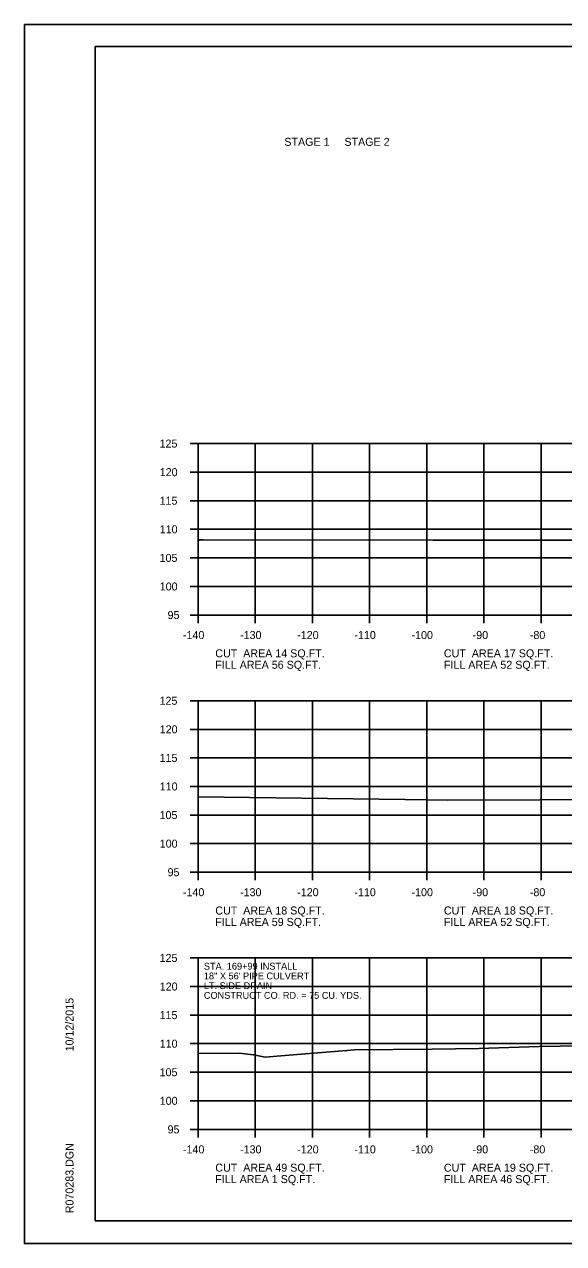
# Model space of a CAD drawing. Extents: x 1175611 to 1176402, y -433344 to -416213.
# Drawn here: x 1175610.6 to 1175704.9, y -427583.4 to -427370.1 of the extents above; entities that cross this region are included whole.
import ezdxf

# ---------------------------------------------------------------- set-up
doc = ezdxf.new("R2010")
doc.units = 0
for name, color, linetype in [('Default', 7, 'Continuous'), ('R_Axis', 7, 'Continuous'), ('R_Axis Annot', 7, 'Continuous'), ('R_Border', 7, 'Continuous'), ('R_Exist Surface', 7, 'Continuous'), ('R_Grid', 7, 'Continuous'), ('R_No Plot', 7, 'Continuous'), ('R_Water Annot', 7, 'Continuous')]:
    doc.layers.add(name, color=color, linetype=linetype)

msp = doc.modelspace()

# ---------------------------------------------------------------- linework, layer by layer
at = {"layer": 'R_Axis'}
for p, q in [((1175639.57, -427443.42), (1175640.97, -427443.42)), ((1175640.97, -427473.42), (1175640.97, -427443.42)), ((1175639.57, -427448.42), (1175640.97, -427448.42)), ((1175639.57, -427453.42), (1175640.97, -427453.42)), ((1175639.57, -427458.42), (1175640.97, -427458.42)), ((1175639.57, -427463.42), (1175640.97, -427463.42)), ((1175639.57, -427468.42), (1175640.97, -427468.42)), ((1175639.57, -427473.42), (1175640.97, -427473.42)), ((1175640.97, -427473.42), (1175920.97, -427473.42)), ((1175640.97, -427474.82), (1175640.97, -427473.42)), ((1175650.97, -427474.82), (1175650.97, -427473.42)), ((1175660.97, -427474.82), (1175660.97, -427473.42)), ((1175670.97, -427474.82), (1175670.97, -427473.42)), ((1175680.97, -427474.82), (1175680.97, -427473.42)), ((1175690.97, -427474.82), (1175690.97, -427473.42)), ((1175700.97, -427474.82), (1175700.97, -427473.42)), ((1175639.57, -427488.42), (1175640.97, -427488.42)), ((1175640.97, -427518.42), (1175640.97, -427488.42)), ((1175639.57, -427493.42), (1175640.97, -427493.42)), ((1175639.57, -427498.42), (1175640.97, -427498.42)), ((1175639.57, -427503.42), (1175640.97, -427503.42)), ((1175639.57, -427508.42), (1175640.97, -427508.42)), ((1175639.57, -427513.42), (1175640.97, -427513.42)), ((1175639.57, -427518.42), (1175640.97, -427518.42)), ((1175640.97, -427518.42), (1175920.97, -427518.42)), ((1175640.97, -427519.82), (1175640.97, -427518.42)), ((1175650.97, -427519.82), (1175650.97, -427518.42)), ((1175660.97, -427519.82), (1175660.97, -427518.42)), ((1175670.97, -427519.82), (1175670.97, -427518.42)), ((1175680.97, -427519.82), (1175680.97, -427518.42)), ((1175690.97, -427519.82), (1175690.97, -427518.42)), ((1175700.97, -427519.82), (1175700.97, -427518.42)), ((1175639.57, -427533.42), (1175640.97, -427533.42)), ((1175640.97, -427563.42), (1175640.97, -427533.42)), ((1175639.57, -427538.42), (1175640.97, -427538.42)), ((1175639.57, -427543.42), (1175640.97, -427543.42)), ((1175639.57, -427548.42), (1175640.97, -427548.42)), ((1175639.57, -427553.42), (1175640.97, -427553.42)), ((1175639.57, -427558.42), (1175640.97, -427558.42)), ((1175639.57, -427563.42), (1175640.97, -427563.42)), ((1175640.97, -427563.42), (1175920.97, -427563.42)), ((1175640.97, -427564.82), (1175640.97, -427563.42)), ((1175650.97, -427564.82), (1175650.97, -427563.42)), ((1175660.97, -427564.82), (1175660.97, -427563.42)), ((1175670.97, -427564.82), (1175670.97, -427563.42)), ((1175680.97, -427564.82), (1175680.97, -427563.42)), ((1175690.97, -427564.82), (1175690.97, -427563.42)), ((1175700.97, -427564.82), (1175700.97, -427563.42))]:
    msp.add_line(p, q, dxfattribs=at)
at = {"layer": 'R_Border'}
for p, q in [((1175622.97, -427373.96), (1175939.15, -427373.96)), ((1175622.97, -427579.42), (1175622.97, -427373.96)), ((1175622.97, -427579.42), (1175622.97, -427579.42)), ((1175939.15, -427579.42), (1175622.97, -427579.42))]:
    msp.add_line(p, q, dxfattribs=at)
at = {"layer": 'R_Exist Surface'}
for points in [[(1175640.97, -427460.24), (1175641.83, -427460.24), (1175682.11, -427460.3), (1175683.73, -427460.31), (1175693.06, -427460.31), (1175724.26, -427460.3)], [(1175640.97, -427505.25), (1175677.2, -427505.71), (1175684.68, -427505.8), (1175700.79, -427505.76), (1175711.76, -427505.67)], [(1175640.97, -427550.13), (1175648.14, -427550.1), (1175650.67, -427550.35), (1175652.69, -427550.78), (1175655.46, -427550.57), (1175665.54, -427549.75), (1175667.7, -427549.58), (1175668.31, -427549.52), (1175681.92, -427549.38), (1175690.09, -427549.26), (1175700.67, -427548.92), (1175707.99, -427548.8)]]:
    msp.add_lwpolyline(points, dxfattribs=at)
at = {"layer": 'R_Grid'}
for p, q in [((1175640.97, -427443.42), (1175920.97, -427443.42)), ((1175640.97, -427473.42), (1175640.97, -427443.42)), ((1175650.97, -427473.42), (1175650.97, -427443.42)), ((1175660.97, -427473.42), (1175660.97, -427443.42)), ((1175670.97, -427473.42), (1175670.97, -427443.42)), ((1175680.97, -427473.42), (1175680.97, -427443.42)), ((1175690.97, -427473.42), (1175690.97, -427443.42)), ((1175700.97, -427473.42), (1175700.97, -427443.42)), ((1175640.97, -427448.42), (1175920.97, -427448.42)), ((1175640.97, -427453.42), (1175920.97, -427453.42)), ((1175640.97, -427458.42), (1175920.97, -427458.42)), ((1175640.97, -427463.42), (1175920.97, -427463.42)), ((1175640.97, -427468.42), (1175920.97, -427468.42)), ((1175640.97, -427473.42), (1175920.97, -427473.42)), ((1175640.97, -427488.42), (1175920.97, -427488.42)), ((1175640.97, -427518.42), (1175640.97, -427488.42)), ((1175650.97, -427518.42), (1175650.97, -427488.42)), ((1175660.97, -427518.42), (1175660.97, -427488.42)), ((1175670.97, -427518.42), (1175670.97, -427488.42)), ((1175680.97, -427518.42), (1175680.97, -427488.42)), ((1175690.97, -427518.42), (1175690.97, -427488.42)), ((1175700.97, -427518.42), (1175700.97, -427488.42)), ((1175640.97, -427493.42), (1175920.97, -427493.42)), ((1175640.97, -427498.42), (1175920.97, -427498.42)), ((1175640.97, -427503.42), (1175920.97, -427503.42)), ((1175640.97, -427508.42), (1175920.97, -427508.42)), ((1175640.97, -427513.42), (1175920.97, -427513.42)), ((1175640.97, -427518.42), (1175920.97, -427518.42)), ((1175640.97, -427533.42), (1175920.97, -427533.42)), ((1175640.97, -427563.42), (1175640.97, -427533.42)), ((1175650.97, -427563.42), (1175650.97, -427533.42)), ((1175660.97, -427563.42), (1175660.97, -427533.42)), ((1175670.97, -427563.42), (1175670.97, -427533.42)), ((1175680.97, -427563.42), (1175680.97, -427533.42)), ((1175690.97, -427563.42), (1175690.97, -427533.42)), ((1175700.97, -427563.42), (1175700.97, -427533.42)), ((1175640.97, -427538.42), (1175920.97, -427538.42)), ((1175640.97, -427543.42), (1175920.97, -427543.42)), ((1175640.97, -427548.42), (1175920.97, -427548.42)), ((1175640.97, -427553.42), (1175920.97, -427553.42)), ((1175640.97, -427558.42), (1175920.97, -427558.42)), ((1175640.97, -427563.42), (1175920.97, -427563.42))]:
    msp.add_line(p, q, dxfattribs=at)
at = {"layer": 'R_No Plot'}
for p, q in [((1175610.57, -427370.07), (1175943.91, -427370.07)), ((1175610.57, -427583.4), (1175943.91, -427583.4))]:
    msp.add_line(p, q, dxfattribs=at)
msp.add_lwpolyline([(1175610.57, -427370.07), (1175943.91, -427370.07), (1175943.91, -427583.41), (1175610.57, -427583.41)], close=True, dxfattribs=at)

# ---------------------------------------------------------------- texts
at = {"layer": 'Default'}
for s, p in [('STAGE 1     STAGE 2', (1175656.06, -427391.32)), ('CUT  AREA 14 SQ.FT.', (1175643.97, -427480.82)), ('CUT  AREA 17 SQ.FT.', (1175683.97, -427480.82)), ('FILL AREA 56 SQ.FT.', (1175643.97, -427482.82)), ('FILL AREA 52 SQ.FT.', (1175683.97, -427482.82)), ('CUT  AREA 18 SQ.FT.', (1175643.97, -427525.82)), ('FILL AREA 59 SQ.FT.', (1175643.97, -427527.82)), ('CUT  AREA 18 SQ.FT.', (1175683.97, -427525.82)), ('FILL AREA 52 SQ.FT.', (1175683.97, -427527.82)), ('CUT  AREA 49 SQ.FT.', (1175643.97, -427570.82)), ('CUT  AREA 19 SQ.FT.', (1175683.97, -427570.82)), ('FILL AREA 1 SQ.FT.', (1175643.97, -427572.82)), ('FILL AREA 46 SQ.FT.', (1175683.97, -427572.82))]:
    msp.add_text(s, height=1.4, dxfattribs=at).set_placement(p)
at = {"layer": 'R_Axis Annot'}
for s, p in [('125', (1175634.22, -427444.12)), ('120', (1175634.25, -427449.12)), ('115', (1175634.22, -427454.12)), ('110', (1175634.25, -427459.12)), ('105', (1175634.22, -427464.12)), ('100', (1175634.25, -427469.12)), ('95', (1175635.62, -427474.12)), ('-140', (1175638.31, -427477.62)), ('-130', (1175648.31, -427477.62)), ('-120', (1175658.31, -427477.62)), ('-110', (1175668.31, -427477.62)), ('-100', (1175678.31, -427477.62)), ('-90', (1175689.01, -427477.62)), ('-80', (1175699.01, -427477.62)), ('125', (1175634.22, -427489.12)), ('120', (1175634.25, -427494.12)), ('115', (1175634.22, -427499.12)), ('110', (1175634.25, -427504.12)), ('105', (1175634.22, -427509.12)), ('100', (1175634.25, -427514.12)), ('95', (1175635.62, -427519.12)), ('-140', (1175638.31, -427522.62)), ('-130', (1175648.31, -427522.62)), ('-120', (1175658.31, -427522.62)), ('-110', (1175668.31, -427522.62)), ('-100', (1175678.31, -427522.62)), ('-90', (1175689.01, -427522.62)), ('-80', (1175699.01, -427522.62)), ('125', (1175634.22, -427534.12)), ('120', (1175634.25, -427539.12)), ('115', (1175634.22, -427544.12)), ('110', (1175634.25, -427549.12)), ('105', (1175634.22, -427554.12)), ('100', (1175634.25, -427559.12)), ('95', (1175635.62, -427564.12)), ('-140', (1175638.31, -427567.62)), ('-130', (1175648.31, -427567.62)), ('-120', (1175658.31, -427567.62)), ('-110', (1175668.31, -427567.62)), ('-100', (1175678.31, -427567.62)), ('-90', (1175689.01, -427567.62)), ('-80', (1175699.01, -427567.62))]:
    msp.add_text(s, height=1.4, dxfattribs=at).set_placement(p)
at = {"layer": 'R_Border'}
for s, p in [('10/12/2015', (1175619.16, -427549.78)), ('R070283.DGN', (1175619.16, -427578.1))]:
    msp.add_text(s, height=1.4, rotation=90, dxfattribs=at).set_placement(p)
at = {"layer": 'R_Water Annot'}
for s, p in [('STA. 169+99 INSTALL', (1175641.97, -427535.47)), ('18" X 56\' PIPE CULVERT', (1175641.97, -427537.17)), ('LT. SIDE DRAIN', (1175641.97, -427538.87)), ('CONSTRUCT CO. RD. = 75 CU. YDS.', (1175641.97, -427540.57))]:
    msp.add_text(s, height=1.2, dxfattribs=at).set_placement(p)

doc.saveas('drawing.dxf')
